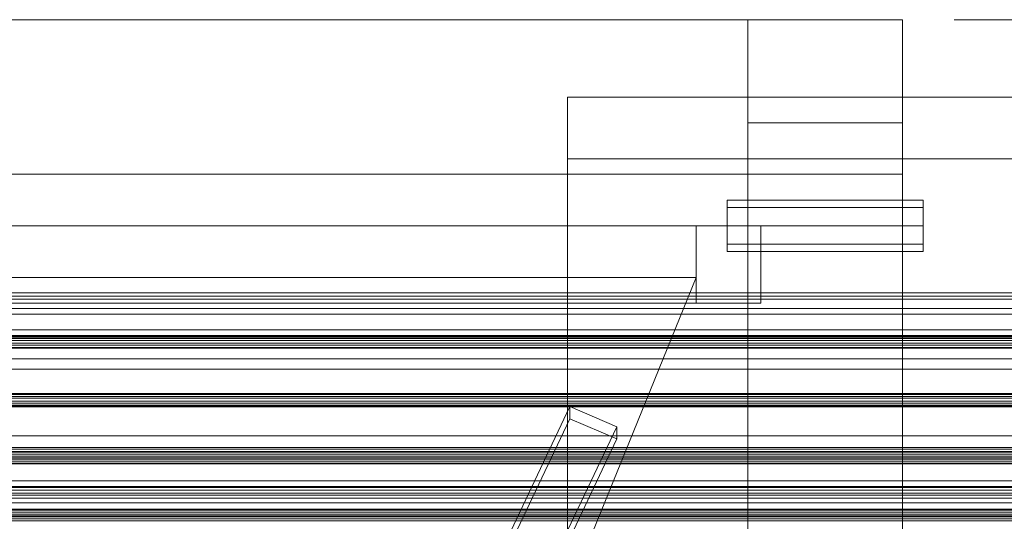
# Model space of a CAD drawing. Header units: millimetres. Extents: x -4738 to 65662, y -68080 to 6847.
# Tile 367 of 656: x -513 to -130, y -32495 to -32300. Entities that reach past the tile are written whole.
import ezdxf

# ---------------------------------------------------------------- set-up
doc = ezdxf.new("R2010")
doc.units = ezdxf.units.MM
for name, color, linetype, lineweight in [('COTAS_P', 1, 'Continuous', 0), ('frontal_C02', 7, 'Continuous', 0), ('frontal_C03', 7, 'Continuous', 0), ('frontal_C03-dry', 7, 'Continuous', 0), ('frontal_dosificador', 7, 'Continuous', 0)]:
    doc.layers.add(name, color=color, linetype=linetype, lineweight=lineweight)
doc.dimstyles.new('R19_100', dxfattribs={"dimtxt": 250, "dimasz": 150, "dimexe": 150, "dimexo": 80, "dimgap": 100, "dimtad": 1, "dimtih": 1, "dimtoh": 1, "dimdsep": 46, "dimcen": 0.09, "dimadec": 0, "dimazin": 0, "dimtfac": 1, "dimtdec": 4, "dimtofl": 0, "dimtmove": 0, "dimatfit": 3, "dimfxl": 1, "dimtolj": 1, "dimtzin": 0, "dimarcsym": 0})

# ---------------------------------------------------------------- blocks, each defined once
blk = doc.blocks.new('DIM_R30_49')
at = {"layer": 'COTAS_P'}
for p, q in [((-150, -32300), (550, -32300)), ((550, -32300), (505, -32450)), ((550, -34900), (550, -32300)), ((550, -32300), (595, -32450)), ((550, -34900), (505, -34750)), ((550, -34900), (595, -34750)), ((-150, -34900), (550, -34900))]:
    blk.add_line(p, q, dxfattribs=at)
blk.add_text('2600 P', height=250, rotation=90, dxfattribs=at).set_placement((450, -33600))

msp = doc.modelspace()

# ---------------------------------------------------------------- linework, layer by layer
at = {"layer": 'frontal_C02'}
for p, q in [((-300, -32497.005), (-300, -32330.096)), ((-300, -32330.096), (300, -32330.096)), ((-300, -32353.96), (-300, -32330.096)), ((300, -32353.96), (-300, -32353.96)), ((-300, -32353.96), (-300, -32520.869)), ((-439.114, -32745.966), (-299.114, -32450.056)), ((-299.114, -32454.825), (-299.114, -32450.056)), ((-299.114, -32450.056), (-280.886, -32457.913)), ((-439.114, -32750.735), (-299.114, -32454.825)), ((-280.886, -32462.682), (-299.114, -32454.825)), ((-280.886, -32457.913), (-420.886, -32753.824)), ((-280.886, -32457.913), (-280.886, -32462.682)), ((-420.886, -32758.593), (-280.886, -32462.682))]:
    msp.add_line(p, q, dxfattribs=at)
at = {"layer": 'frontal_C03'}
for p, q in [((1250, -32406.043), (-1250, -32406.043)), ((1250, -32407.295), (-1250, -32407.295)), ((1250, -32408.401), (-1250, -32408.401)), ((1250, -32412.11), (-1250, -32412.11)), ((1250, -32414.28), (-1250, -32414.28)), ((1250, -32420.303), (-1250, -32420.303)), ((1250, -32422.576), (-1250, -32422.576)), ((1250, -32422.892), (-1250, -32422.892)), ((1250, -32423.452), (-1250, -32423.452)), ((1250, -32423.686), (-1250, -32423.686)), ((-1250, -32424.451), (1250, -32424.451)), ((1250, -32425.573), (-1250, -32425.573)), ((1250, -32426.338), (-1250, -32426.338)), ((1250, -32427.132), (-1250, -32427.132)), ((1250, -32427.448), (-1250, -32427.448)), ((1250, -32431.558), (-1250, -32431.558)), ((1250, -32435.566), (-1250, -32435.566)), ((1250, -32445.033), (-1250, -32445.033)), ((1250, -32445.35), (-1250, -32445.35)), ((1250, -32445.443), (-1250, -32445.443)), ((1250, -32446.144), (-1250, -32446.144)), ((-1250, -32446.908), (1250, -32446.908)), ((1250, -32448.031), (-1250, -32448.031)), ((1250, -32448.795), (-1250, -32448.795)), ((1250, -32449.589), (-1250, -32449.589)), ((1250, -32449.906), (-1250, -32449.906)), ((1250, -32450.157), (-1250, -32450.157)), ((1250, -32461.425), (-1250, -32461.425)), ((1250, -32466.663), (-1250, -32466.663)), ((1250, -32467.491), (-1250, -32467.491)), ((1250, -32467.808), (-1250, -32467.808)), ((1250, -32468.602), (-1250, -32468.602)), ((-1250, -32469.366), (1250, -32469.366)), ((1250, -32470.489), (-1250, -32470.489)), ((1250, -32471.253), (-1250, -32471.253)), ((1250, -32472.047), (-1250, -32472.047)), ((1250, -32472.363), (-1250, -32472.363)), ((1495, -32481.073), (-1495, -32481.073)), ((1495, -32481.485), (-1495, -32481.485)), ((-1250, -32478.89), (1250, -32478.89)), ((1495, -32482.513), (-1495, -32482.513)), ((1495, -32483.71), (-1495, -32483.71)), ((1495, -32485.665), (-1495, -32485.665)), ((1250, -32484.45), (-1250, -32484.45)), ((1495, -32487.529), (-1495, -32487.529)), ((1495, -32490.221), (-1495, -32490.221)), ((1495, -32492.569), (-1495, -32492.569)), ((1250, -32489.949), (-1250, -32489.949)), ((1250, -32490.265), (-1250, -32490.265)), ((1250, -32491.059), (-1250, -32491.059)), ((-1250, -32491.823), (1250, -32491.823)), ((1250, -32492.946), (-1250, -32492.946)), ((1250, -32493.71), (-1250, -32493.71)), ((1250, -32494.504), (-1250, -32494.504))]:
    msp.add_line(p, q, dxfattribs=at)
at = {"layer": 'frontal_C03-dry'}
for p, q in [((-1290, -32466), (1290, -32466)), ((1290, -32470), (-1290, -32470))]:
    msp.add_line(p, q, dxfattribs=at)
at = {"layer": 'frontal_dosificador'}
for p, q in [((-230, -32300), (-1770, -32300)), ((-170, -32300), (-230, -32300)), ((-230, -32360), (-230, -32300)), ((-170, -32360), (-170, -32300)), ((-170, -32340), (-230, -32340)), ((-230, -33900), (-230, -32340)), ((-170, -33900), (-170, -32340)), ((-230, -32360), (-1770, -32360)), ((-170, -32360), (-230, -32360)), ((-238, -32372.929), (-238, -32370)), ((-162, -32370), (-238, -32370)), ((-162, -32372.929), (-162, -32370)), ((-238, -32380), (-238, -32372.929)), ((-162, -32372.929), (-238, -32372.929)), ((-162, -32380), (-162, -32372.929)), ((-250, -32380), (-1750, -32380)), ((-225, -32380), (-250, -32380)), ((-250, -32410), (-250, -32380)), ((-238, -32380), (-238, -32387.071)), ((-238, -32380), (-162, -32380)), ((-225, -32410), (-225, -32380)), ((-162, -32387.071), (-162, -32380)), ((-238, -32387.071), (-238, -32390)), ((-162, -32387.071), (-238, -32387.071)), ((-162, -32390), (-238, -32390)), ((-162, -32387.071), (-162, -32390)), ((-1750, -32400), (-250, -32400)), ((-820, -33800), (-250, -32400)), ((-250, -32410), (-1750, -32410)), ((-225, -32410), (-250, -32410))]:
    msp.add_line(p, q, dxfattribs=at)

# ---------------------------------------------------------------- dimensions: what is measured, and where the dimension line sits
at = {"layer": 'COTAS_P'}
dim = msp.add_aligned_dim(p1=(-150, -34900), p2=(-150, -32300), distance=-700, text='<> P', dimstyle='R19_100', dxfattribs=at)
dim.commit()
dim.dimension.update_dxf_attribs({"geometry": 'DIM_R30_49', "text_midpoint": (550, -33600)})

doc.saveas('drawing.dxf')
